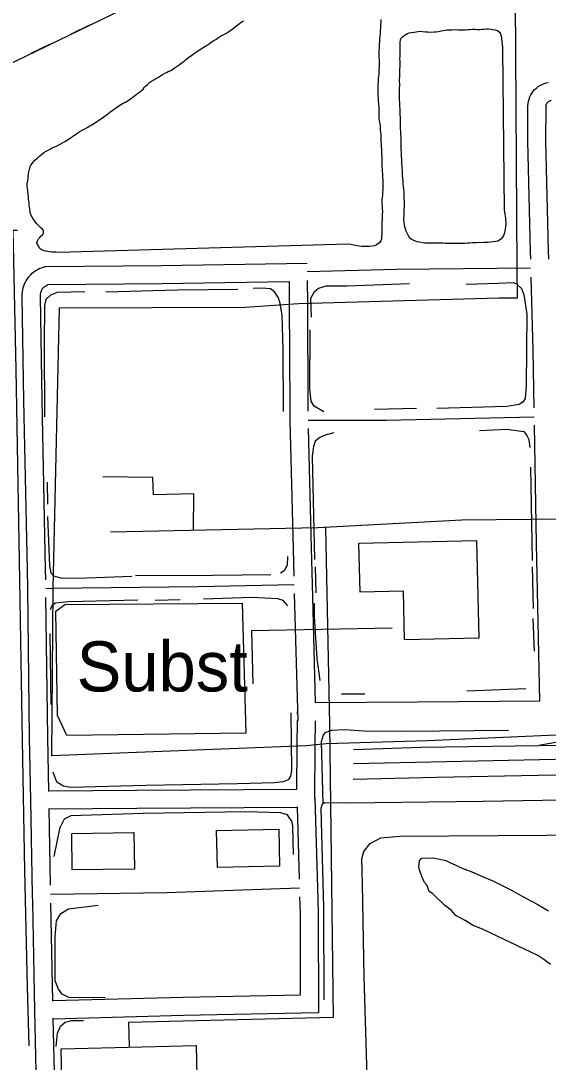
# Model space of a CAD drawing. Extents: x 3297753 to 3335611, y 652252 to 677623.
# Drawn here: x 3302528 to 3303402, y 663214 to 664941 of the extents above; entities that cross this region are included whole.
import ezdxf

# ---------------------------------------------------------------- set-up
doc = ezdxf.new("R2010")
doc.units = 0
for name, color, linetype in [('V-BLDG-OTLN', 7, 'Continuous'), ('V-RAIL-TRAK', 7, 'Continuous'), ('V-ROAD-CNTR', 7, 'Continuous'), ('V-SITE-OTLN', 7, 'Continuous'), ('V-SITE-OTLN-IDEN', 7, 'Continuous'), ('V-SITE-VEGE', 7, 'Continuous'), ('V-TOPO-SHOR', 7, 'Continuous'), ('V-UTIL-LINE', 7, 'Continuous')]:
    doc.layers.add(name, color=color, linetype=linetype)

msp = doc.modelspace()

# ---------------------------------------------------------------- linework, layer by layer
at = {"layer": 'V-BLDG-OTLN'}
for points in [[(3303088.4, 664074.5), (3303283.5, 664079), (3303287.2, 663917.3), (3303164.2, 663914.4), (3303162.3, 663995.2), (3303090.3, 663993.6)], [(3302612.6, 663593.3), (3302715.6, 663594.8), (3302716.5, 663534.5), (3302613.5, 663532.9)], [(3302852.6, 663598.1), (3302955.6, 663600.4), (3302956.9, 663539.3), (3302854, 663537)], [(3302595.1, 663236.3), (3302818.8, 663241.7), (3302820, 663190.7), (3302596.3, 663185.2)]]:
    msp.add_lwpolyline(points, close=True, dxfattribs=at)
at = {"layer": 'V-RAIL-TRAK'}
for points in [[(3303628.6, 663759.1), (3303524.9, 663756.8), (3303486.3, 663755), (3303448.4, 663750.1), (3303386.6, 663739.5)], [(3303079.4, 663732.7), (3303191.6, 663736.6), (3303386.6, 663739.5), (3303494, 663741.1), (3303768.7, 663747), (3304022.4, 663751.1), (3304075, 663750.7), (3304099.8, 663749.4), (3304265.5, 663732.5)], [(3303079, 663683.7), (3303217.5, 663687), (3303414, 663690.7), (3303672.4, 663694.9), (3303725, 663696), (3303947, 663700.8), (3304207.7, 663705.7), (3304334.5, 663708.2), (3304390.2, 663710.2), (3304406, 663710.9), (3304421.7, 663711.9), (3304441.1, 663714.1), (3304460.5, 663716.5), (3304479.9, 663719.3), (3304642.2, 663738.9)], [(3303486.5, 663717.1), (3303439.3, 663716.7), (3303079.6, 663708.7)]]:
    msp.add_lwpolyline(points, dxfattribs=at)
at = {"layer": 'V-ROAD-CNTR'}
for points in [[(3303373.2, 664545.7), (3303372.8, 664558.4), (3303368.4, 664741.7), (3303368.5, 664797.1), (3303368.4, 664800), (3303368.7, 664803.7), (3303369.4, 664807.4), (3303370.3, 664811), (3303371.6, 664814.5), (3303373.3, 664817.8), (3303375.4, 664821.3), (3303379.6, 664826.6), (3303382.6, 664829.3), (3303385.5, 664831.6), (3303388.7, 664833.6), (3303392, 664835.3), (3303395.5, 664836.7), (3303399, 664837.7), (3303402, 664838.3)], [(3303403.2, 664545.7), (3303402.8, 664559.2), (3303398.4, 664742), (3303398.5, 664797.3), (3303398.5, 664799), (3303398.5, 664800), (3303398.7, 664800.9), (3303398.9, 664801.8), (3303399.3, 664802.7), (3303399.7, 664803.5), (3303400, 664804), (3303401.6, 664806), (3303402, 664806.4), (3303402.8, 664807), (3303403.6, 664807.5), (3303404.4, 664807.9), (3303405.3, 664808.3), (3303406.2, 664808.6), (3303407.8, 664808.9)], [(3302553.6, 663198), (3302551.5, 663300), (3302547.8, 663479.1), (3302547.5, 663491.7), (3302544.6, 663648.6), (3302542.7, 663752.7), (3302539.6, 663998.9), (3302539.2, 664030.7), (3302533.3, 664311.1), (3302530.5, 664483.5), (3302530.5, 664487), (3302530.8, 664491.3), (3302532.3, 664498.8), (3302535, 664505.9), (3302537, 664509.7), (3302539.1, 664513.1), (3302541.5, 664516.3), (3302544.1, 664519.3), (3302546.9, 664522.1), (3302550.5, 664525), (3302559.7, 664530.4), (3302564, 664532), (3302569.3, 664533.6), (3302761.4, 664535), (3303002.8, 664539.2)], [(3303372.9, 664530.5), (3303150.2, 664528.2), (3303002.9, 664524.3)], [(3302569.4, 664014), (3302569.1, 664031.2), (3302563.3, 664311.7), (3302560.5, 664483.8), (3302560.5, 664485.9), (3302560.6, 664487.1), (3302561.2, 664490.5), (3302562.4, 664493.7), (3302563, 664494.8), (3302563.9, 664496.2), (3302564.8, 664497.4), (3302565.8, 664498.6), (3302567, 664499.7), (3302567.7, 664500.3), (3302572.8, 664503.3), (3302573.7, 664503.6), (3302573.7, 664503.6), (3302761.7, 664505), (3302972.9, 664508.7), (3302973.1, 664472), (3302973.7, 664299.7), (3302974.2, 664278.2), (3302979.3, 664065.5), (3302980.5, 664020.1)], [(3303002.9, 664510.4), (3303003.1, 664472.1), (3303003.7, 664300.1), (3303003.9, 664293.7)], [(3303378.7, 664299), (3303377.1, 664394), (3303373.9, 664515.7)], [(3303004.2, 664278.6), (3303133.6, 664278.8), (3303378.9, 664284.3)], [(3303004.6, 664264.7), (3303009.3, 664066.2), (3303010.9, 664006.5), (3303016.2, 663810.6), (3303185.4, 663811.8), (3303388, 663813.3), (3303382.5, 664073.9), (3303379.2, 664270.3)], [(3302980.9, 664005.8), (3302822, 664002.5), (3302581.9, 663999.4), (3302569.6, 663999.2)], [(3302574.4, 663663.2), (3302572.7, 663753.1), (3302569.7, 663984.5)], [(3302981.3, 663991.4), (3302987, 663780.4)], [(3302986.6, 663791), (3302986.6, 663795.6)], [(3302574.5, 663664), (3302720.2, 663665.1), (3302985.7, 663667), (3302986.2, 663738.9), (3302986.5, 663780.6)], [(3303015.6, 663651.4), (3303016.2, 663738.6), (3303016.5, 663780.4)], [(3302574.7, 663634), (3302720.4, 663635.1), (3302986.6, 663637)], [(3303015.6, 663652.5), (3303019.7, 663503.4), (3303020.9, 663462.1), (3303021.2, 663295.8), (3302797.7, 663291.7), (3302581.9, 663285.7)], [(3302986, 663637.7), (3302989.3, 663517.7)], [(3302577.2, 663507.6), (3302574.9, 663634.9)], [(3302990.1, 663502.5), (3302770.3, 663495.1), (3302577.5, 663492.2)], [(3302990.1, 663488.1), (3302990.9, 663461.7), (3302991.1, 663325.2), (3302797, 663321.7), (3302581.1, 663315.7)], [(3302581.2, 663315.3), (3302577.8, 663478)], [(3302583.7, 663197), (3302581.8, 663287.1)]]:
    msp.add_lwpolyline(points, dxfattribs=at)
at = {"layer": 'V-SITE-OTLN'}
msp.add_lwpolyline([(3303690.7, 663768.5), (3303201.9, 663747.1), (3303034.4, 663741.8), (3303001.2, 663738.7), (3302579.7, 663722), (3302581.9, 663999.4), (3302592.2, 664465), (3302899.9, 664465.9), (3302988.1, 664472), (3303320.4, 664481.3), (3303351.2, 664481.5), (3303350.9, 664530.3), (3303347.7, 664975.9)], dxfattribs=at)
msp.add_lwpolyline([(3302900.9, 663759.5), (3302604.2, 663756), (3302588.8, 663788.9), (3302586.2, 663962), (3302601.2, 663973.1), (3302895.2, 663975.2)], close=True, dxfattribs=at)
at = {"layer": 'V-SITE-VEGE'}
msp.add_lwpolyline([(3303406.2, 663376.1), (3303395.1, 663384.6), (3303385.2, 663391), (3303294.2, 663434.3), (3303276.6, 663441.6), (3303264.5, 663449.1), (3303249.1, 663457.5), (3303241.4, 663466.1), (3303230.3, 663474.7), (3303210.4, 663494), (3303204.9, 663497.2), (3303201.5, 663506.9), (3303197.1, 663512.3), (3303192.6, 663522), (3303189.1, 663532.9), (3303188, 663538.3), (3303188.9, 663548.1), (3303192.1, 663552.5), (3303211.7, 663552.8), (3303232.5, 663548.8), (3303240.2, 663544.6), (3303247.8, 663541.4), (3303256.6, 663537.2), (3303275.3, 663529.8), (3303289.5, 663523.5), (3303311.4, 663514.1), (3303322.4, 663508.8), (3303341.1, 663499.3), (3303356.5, 663490.8), (3303383.9, 663476), (3303402.6, 663465.3)], dxfattribs=at)
at = {"layer": 'V-TOPO-SHOR'}
for p, q in [((3303184.1, 664297.7), (3303114.2, 664296.4)), ((3303372.6, 664200.5), (3303375.3, 664046.1)), ((3302572.9, 664139.6), (3302572.6, 664176.1)), ((3303016, 664035.7), (3303017.1, 663992.3)), ((3303375.3, 664035.2), (3303377.4, 663966.2)), ((3302792.1, 663980.6), (3302751, 663979.5)), ((3303376.7, 663949.9), (3303378.7, 663895.5)), ((3302578.4, 663807.5), (3302576.8, 663924.7)), ((3303365.2, 663833.4), (3303267.4, 663829.5)), ((3303098.2, 663824.4), (3303059.4, 663824.2)), ((3302583.6, 663555.1), (3302593.3, 663603.9)), ((3302632, 663282.9), (3302610.3, 663282.8))]:
    msp.add_line(p, q, dxfattribs=at)
for points in [[(3302734.9, 664832.1), (3302738, 664835.3), (3302741.6, 664838.7), (3302744.6, 664840.9), (3302748.6, 664843), (3302751.5, 664844.5), (3302755, 664846.6), (3302758.1, 664848.6), (3302762.8, 664851.5), (3302766.9, 664853.7), (3302769.6, 664855.1), (3302772.4, 664856.5), (3302776.6, 664858.6), (3302779.6, 664860.1), (3302782.5, 664862.1), (3302787.3, 664865.5), (3302790.6, 664868), (3302793.8, 664870.4), (3302798.6, 664873.9), (3302801.7, 664876.4), (3302805.8, 664879.7), (3302808.4, 664881.5), (3302810.8, 664883.3), (3302814.4, 664886.2), (3302817.2, 664887.8), (3302819.9, 664889.8), (3302824, 664892.5), (3302827, 664894.5), (3302830.1, 664896.4), (3302834.7, 664899.2), (3302837.8, 664901.1), (3302840.7, 664903.1), (3302845.2, 664906.2), (3302848.2, 664908.1), (3302851.1, 664910), (3302855.8, 664913.1), (3302859.1, 664915), (3302862.4, 664916.9), (3302867.8, 664919.9), (3302871.2, 664921.9), (3302874.3, 664924), (3302878.4, 664926.8), (3302880.8, 664928.6), (3302883.2, 664930.5), (3302886.3, 664933.1), (3302890.4, 664936.3), (3302893.5, 664938.3), (3302897.9, 664940.9)], [(3303124.8, 664942.8), (3303124.6, 664938.9), (3303124.2, 664933.8), (3303124, 664929.9), (3303123.7, 664923.3), (3303123.4, 664918.4), (3303123.1, 664915.1), (3303122.6, 664910.7), (3303122.5, 664906.9), (3303122.2, 664900.7), (3303121.9, 664895.5), (3303121.7, 664892.1), (3303121.5, 664888.9), (3303121.5, 664884.7), (3303121.6, 664879.6), (3303121.9, 664875.8), (3303122.1, 664870.4), (3303122, 664866.1), (3303121.5, 664860.2), (3303121.4, 664855.6), (3303121.2, 664852.5), (3303120.6, 664845.4), (3303120.4, 664842.4), (3303120.1, 664839.4), (3303119.9, 664834.6), (3303119.9, 664831.3), (3303119.8, 664828.1), (3303119.8, 664823.4), (3303120, 664817), (3303120.1, 664813), (3303120.4, 664808.4), (3303121.1, 664802.4), (3303121.4, 664797.1), (3303121.4, 664792.8), (3303121.4, 664789.8), (3303121.4, 664783.3), (3303121.7, 664779.1), (3303122.2, 664774.8), (3303123, 664770.3), (3303123.6, 664766.3), (3303123.6, 664759.7), (3303124.1, 664755.9), (3303124.7, 664751), (3303124.9, 664745.5), (3303125, 664740.7), (3303125.1, 664737), (3303125.4, 664731.7), (3303125.7, 664727.8), (3303126, 664722.7), (3303126, 664719.2), (3303126.3, 664715.1), (3303126.3, 664712), (3303126.3, 664707.4), (3303126.4, 664703.7), (3303126.6, 664698.6), (3303126.9, 664694.8), (3303127, 664691.7), (3303127.3, 664687.3), (3303127.4, 664684.2), (3303127.6, 664681.1), (3303127.8, 664676.1), (3303127.9, 664673.1), (3303127.8, 664669.9), (3303127.8, 664665.3), (3303127.9, 664662.2), (3303127.6, 664654.5), (3303127.3, 664651.4), (3303127, 664648.3), (3303126.6, 664644), (3303126.5, 664638.4), (3303126.7, 664634.2), (3303127, 664628.8), (3303127.3, 664624.6), (3303127.1, 664619.4), (3303127.1, 664615.7)], [(3303157.1, 664781), (3303157, 664784.9), (3303156.9, 664790.1), (3303156.9, 664793.9), (3303156.4, 664800.3), (3303156, 664805.4), (3303155.8, 664809.4), (3303155.7, 664814.6), (3303155.7, 664818.7), (3303155.7, 664824.7), (3303155.9, 664829.4), (3303156, 664832.5), (3303156, 664835.7), (3303155.9, 664840.6), (3303155.9, 664843.9), (3303156.1, 664847.2), (3303156.2, 664851.7), (3303156.3, 664857.1), (3303156.4, 664860.8), (3303156.6, 664865.8), (3303156.6, 664869.3), (3303156.6, 664874.1), (3303156.5, 664877.6), (3303156.6, 664882.2), (3303156.7, 664885.6), (3303156.7, 664889.5), (3303156.6, 664893.9), (3303156.6, 664897.4), (3303156.6, 664900.8), (3303157, 664904.8), (3303157.4, 664909.1), (3303158.7, 664911.9), (3303160.6, 664914.3), (3303163.7, 664916.5), (3303166.4, 664918), (3303169.1, 664919.5), (3303171.9, 664920.6), (3303175.7, 664921.3), (3303179.8, 664922.1), (3303183.2, 664922.6), (3303186.7, 664923.1), (3303189.9, 664923.3), (3303193.8, 664923.1), (3303198.6, 664922.6), (3303202.7, 664922.2), (3303207.4, 664921.9), (3303212.4, 664922.2), (3303216.6, 664922.6), (3303219.6, 664923.2), (3303223.1, 664923.6), (3303227.3, 664924.5), (3303231.3, 664925), (3303234.4, 664925.7), (3303238.3, 664926), (3303243.1, 664926), (3303248.1, 664926.2), (3303252.7, 664925.9), (3303256.1, 664925.7), (3303260.2, 664925.8), (3303264.3, 664926), (3303269.2, 664926.3), (3303272.4, 664926.6), (3303276.5, 664926.7), (3303281.1, 664926.7), (3303284.8, 664926.5), (3303289.1, 664926.6), (3303293, 664926.9), (3303296.1, 664926.9), (3303299.8, 664927.3), (3303303.4, 664927.4), (3303307.4, 664927), (3303310.5, 664926.6), (3303314.4, 664925.8), (3303318.2, 664924.4), (3303321.5, 664922), (3303322.9, 664919.1), (3303323.9, 664915.2), (3303324.6, 664911.6), (3303325.3, 664906.6), (3303326, 664901.1), (3303326.2, 664896.9), (3303326.6, 664893.8), (3303329.1, 664627)], [(3302589.8, 664556.8), (3302586.4, 664556.9), (3302582.5, 664557.1), (3302579.5, 664557.2), (3302576.3, 664557.6), (3302572.9, 664558.1), (3302568.7, 664558.9), (3302565.5, 664559.7), (3302562.3, 664561.3), (3302559.7, 664563.4), (3302557.3, 664566.9), (3302555.6, 664569.8), (3302554.9, 664572.9), (3302555.6, 664576), (3302557.5, 664579.1), (3302559.6, 664581.4), (3302562.1, 664584), (3302564.4, 664586.3), (3302565.7, 664589.7), (3302565.8, 664592.9), (3302563.9, 664595.3), (3302561.4, 664597.5), (3302558.8, 664600), (3302556.1, 664602.3), (3302554.1, 664604.7), (3302551.7, 664608), (3302549.1, 664611.3), (3302546.8, 664615), (3302544.9, 664619.3), (3302543.7, 664623.9), (3302543, 664628.4), (3302542.5, 664632.5), (3302542.1, 664635.9), (3302541.7, 664640), (3302541.1, 664644.5), (3302540.6, 664648.2), (3302540.2, 664653.1), (3302539.8, 664658.2), (3302539.1, 664662.7), (3302538.6, 664666.2), (3302538.7, 664670.7), (3302539.5, 664675.5), (3302540.1, 664679.7), (3302540.5, 664682.9), (3302541.1, 664687.2), (3302541.6, 664690.4), (3302542.4, 664694.6), (3302543.6, 664698.6), (3302545, 664701.6), (3302546.9, 664704.2), (3302548.9, 664706.7), (3302551.6, 664709.5), (3302554.5, 664712.5), (3302557.3, 664714.9), (3302559.6, 664717.1), (3302563.2, 664719.9), (3302566.1, 664722.2), (3302570.3, 664724.6), (3302573.3, 664726.4), (3302577.3, 664728.4), (3302580.3, 664729.9), (3302584.2, 664731.6), (3302587.1, 664733), (3302592.2, 664735.5), (3302597.1, 664738.4), (3302601.2, 664740.6), (3302604.1, 664742.4), (3302607, 664744.3), (3302611.6, 664747.3), (3302614.6, 664749.3), (3302617.3, 664751.3), (3302621.1, 664754), (3302626, 664757.2), (3302629.7, 664759.2), (3302634.5, 664761.9), (3302638.1, 664764), (3302642.5, 664766.5), (3302645.8, 664768.4), (3302650.5, 664771.3), (3302654.1, 664773.8), (3302659.2, 664777.3), (3302663.3, 664779.9), (3302665.9, 664781.7), (3302671.7, 664785.9), (3302675.7, 664789), (3302678.9, 664791.3), (3302684.8, 664795.7), (3302687.4, 664797.3), (3302693.4, 664801.3), (3302697.9, 664804.1), (3302701.5, 664805.8), (3302706.2, 664808.7), (3302709.8, 664811.1), (3302713.9, 664814.1), (3302716.4, 664816.3), (3302719.2, 664818.6), (3302722.1, 664820.8), (3302725.3, 664822.9), (3302730.7, 664827.6), (3302732.7, 664829.9), (3302734.9, 664832.1)], [(3303329.1, 664627), (3303329.6, 664623.9), (3303330.1, 664620.4), (3303330.8, 664617.1), (3303331.3, 664613.5), (3303331.4, 664610.4), (3303331.7, 664606.5), (3303331.7, 664603.4), (3303331.3, 664599.9), (3303330.7, 664595.7), (3303330, 664591.2), (3303329.2, 664587.6), (3303328.2, 664584.6), (3303326.4, 664581.8), (3303324, 664579.2), (3303321.5, 664576.9), (3303318.5, 664575.5), (3303315.1, 664574.8), (3303311, 664574.3), (3303305.8, 664573.6), (3303302.7, 664573.4), (3303299.3, 664573.1), (3303296.2, 664573), (3303291.5, 664572.9), (3303288.1, 664573), (3303283.5, 664572.8), (3303280.4, 664572.5), (3303276.2, 664572.4), (3303271.9, 664572), (3303268.4, 664571.9), (3303264, 664571.7), (3303260.4, 664571.6), (3303256.8, 664571.6), (3303252.7, 664571.7), (3303249.1, 664571.6), (3303244.3, 664571.5), (3303241.1, 664571.5), (3303236.4, 664571.6), (3303231.7, 664571.8), (3303227.4, 664571.9), (3303223.9, 664572), (3303219.7, 664572), (3303215.5, 664572), (3303210.9, 664571.9), (3303206.5, 664572), (3303202.1, 664572.1), (3303197.7, 664572.3), (3303193.6, 664572.8), (3303188.9, 664573.7), (3303185.1, 664574.4), (3303182.2, 664575.2), (3303178.2, 664576.9), (3303175.3, 664578.5), (3303172.7, 664580.6), (3303170.5, 664584.5), (3303168.6, 664588.7), (3303167, 664592.1), (3303165.6, 664595.6), (3303164.5, 664599.4), (3303164, 664603), (3303163.4, 664607), (3303163, 664610.8), (3303163.1, 664613.9), (3303163.3, 664617.9), (3303163.4, 664622.7), (3303163.6, 664628), (3303163.9, 664632.9), (3303163.8, 664636.5), (3303163.9, 664641.9), (3303163.7, 664646), (3303163.5, 664651.6), (3303163.3, 664656.1), (3303162.9, 664661.8), (3303162.5, 664666.1), (3303162, 664671.6), (3303161.5, 664675.4), (3303161.2, 664680.1), (3303160.9, 664683.8), (3303160.6, 664688.8), (3303160.4, 664692.9), (3303160.2, 664695.9), (3303160, 664700.2), (3303159.7, 664703.5), (3303159.6, 664706.9), (3303159.3, 664711.9), (3303159.1, 664715.2), (3303159, 664718.3), (3303158.8, 664722.2), (3303158.7, 664727), (3303158.6, 664730.5), (3303158.5, 664735.1), (3303158.5, 664738.7), (3303158.4, 664743.7), (3303158.2, 664747.5), (3303158, 664752.9), (3303157.7, 664756.9), (3303157.3, 664762.2), (3303157.2, 664766.2), (3303157.1, 664771.6), (3303157.1, 664775.5), (3303157.1, 664781)], [(3303127.1, 664615.7), (3303126.7, 664610.9), (3303126.6, 664607), (3303126.5, 664601.3), (3303126.4, 664596.7), (3303126.3, 664593.7), (3303126.3, 664587.1), (3303126, 664583.2), (3303125.7, 664579.5), (3303124.8, 664576), (3303123, 664573.3), (3303120.6, 664571), (3303117.8, 664569.3), (3303114.1, 664567.9), (3303110.6, 664567), (3303105.2, 664566.4), (3303102, 664566.3), (3303097.7, 664566.4), (3303093, 664566.6), (3303088.9, 664567.1), (3303085.6, 664567.6), (3303079.8, 664568.7), (3303075.3, 664569.7), (3303070.8, 664570.5), (3302589.8, 664556.8)], [(3302541.7, 663241.1), (3302539.4, 663338.9), (3302534.9, 663532.1), (3302531, 663747.8), (3302525.8, 664045.8), (3302520.4, 664362.4), (3302515.6, 664593.6), (3302522.6, 664593.7)], [(3303172.5, 664504.8), (3303068.5, 664501), (3303033.6, 664500.7), (3303021.2, 664496.8), (3303013.5, 664490.5), (3303008.1, 664480.4), (3303009.1, 664449.3)], [(3303266.4, 664504), (3303319.2, 664505.9), (3303344, 664506.8), (3303349.4, 664504.6), (3303358, 664496.9), (3303362, 664486.8), (3303366.9, 664454.2), (3303365.4, 664336.3), (3303364, 664314.5), (3303360.2, 664308.3), (3303354, 664304.4), (3303333.8, 664301.1), (3303217.5, 664297.9)], [(3302634, 664491.6), (3302588.2, 664490.5), (3302577.4, 664485.8), (3302569.7, 664478.8), (3302567.4, 664468.7), (3302567.1, 664405), (3302567.2, 664283.9)], [(3302887.7, 664495), (3302787.6, 664494.3), (3302668.9, 664491.1)], [(3302963.7, 664293), (3302963, 664395.4), (3302961, 664452.9), (3302957.8, 664472.2), (3302955.4, 664481.5), (3302948.3, 664491.6), (3302942.1, 664496.2), (3302928.9, 664497.6), (3302913.3, 664496.8)], [(3303030.4, 664292.7), (3303023.4, 664296.5), (3303014.1, 664301.9), (3303009.4, 664310.4), (3303006.9, 664330.6), (3303007.7, 664428.4)], [(3303372.4, 664233.1), (3303370.7, 664246.3), (3303366.8, 664254), (3303362.9, 664259.4), (3303357.4, 664260.1), (3303333.3, 664263.1), (3303288.3, 664261.2)], [(3303047, 664257.9), (3303032.3, 664253.9), (3303023.8, 664250), (3303016.1, 664243.7), (3303013, 664235.2), (3303010.8, 664218.8), (3303015.1, 664047.4)], [(3302711.9, 664019.6), (3302637.4, 664016.7), (3302597.1, 664016.4), (3302583.1, 664020.2), (3302578.4, 664024.8), (3302576, 664037.2), (3302573, 664118.7)], [(3302970.1, 664052.5), (3302969.4, 664038.5), (3302964.8, 664029.1), (3302958.6, 664025.2)], [(3302942.4, 664022), (3302846.1, 664021.3), (3302718.1, 664020.4)], [(3302970.7, 663971), (3302962.9, 663979.5), (3302954.3, 663982.5), (3302910.8, 663984.5), (3302830.9, 663981.6)], [(3302722.3, 663980.1), (3302607.4, 663977.7), (3302585.7, 663975.2), (3302580.3, 663972), (3302576.5, 663964.3)], [(3303024.3, 663847.2), (3303019.4, 663883.6), (3303016.9, 663917), (3303015, 663953.5), (3303014.9, 663975.2)], [(3302975.8, 663793.3), (3302976.5, 663697.8), (3302975, 663688.5), (3302971.2, 663682.3), (3302962.7, 663679.1), (3302948.7, 663677.5), (3302887.4, 663675.5), (3302736.1, 663672.8), (3302610.4, 663669.6), (3302598.8, 663671.8), (3302587.8, 663678.7), (3302581.5, 663695)], [(3303336.4, 663763.9), (3303164.9, 663762.7), (3303096.6, 663763), (3303064.8, 663765.1), (3303043, 663764.1), (3303032.2, 663760.2), (3303029.1, 663756.3), (3303026.1, 663745.4), (3303028.4, 663643)], [(3303030.7, 663317.8), (3303030.4, 663470.7), (3303026.3, 663613.4), (3303026.1, 663636), (3303028.4, 663643), (3303031.5, 663644.5), (3303069.5, 663644), (3303293.8, 663647.2), (3303491.7, 663650.2), (3303761, 663652.9), (3303991.4, 663659.2), (3304173, 663660.5)], [(3302979.9, 663558.7), (3302978.8, 663605.9), (3302977.2, 663614.4), (3302974.1, 663618.3), (3302970.1, 663624.5), (3302959.3, 663627.5), (3302901.2, 663629.4), (3302730.9, 663626.6), (3302611, 663622.6), (3302600.2, 663617.1), (3302593.3, 663603.9)], [(3303109.1, 662884.5), (3303105.2, 662900), (3303104, 662950.4), (3303103.5, 663135.9), (3303097.2, 663355.5), (3303094.6, 663509.9), (3303093.5, 663551.1), (3303096.5, 663563.5), (3303107.3, 663576.8), (3303125, 663586.2), (3303156.1, 663588.8), (3303399.7, 663590.5), (3303648.8, 663596.2), (3303877.8, 663599.4), (3304157.1, 663603)], [(3302668.1, 663321.1), (3302607.7, 663321.5), (3302596.8, 663326.8), (3302590.6, 663335.3), (3302585.1, 663349.2), (3302585.3, 663421.9), (3302587.4, 663448.3), (3302594.3, 663460.7), (3302607.4, 663468.6), (3302656.2, 663474.3)], [(3302586.6, 663240), (3302588.8, 663262.5), (3302594.1, 663274.1), (3302601.8, 663280.4), (3302610.3, 663282.8)]]:
    msp.add_lwpolyline(points, dxfattribs=at)
at = {"layer": 'V-UTIL-LINE'}
for points in [[(3308788.4, 664524.2), (3307859.6, 665272.6), (3306923.5, 666026.7), (3306457.9, 666399.3), (3306014.2, 666749), (3305348.4, 665938.4), (3305027.9, 665506.4), (3303933.7, 665349.8), (3302834.6, 665027), (3302360.7, 664797)], [(3302642, 664933.5), (3302611.5, 664918.7)], [(3302575.5, 664901.2), (3302544.9, 664886.3)], [(3302814.4, 664096), (3302814.7, 664156.6), (3302748, 664154.6), (3302747.1, 664183.8), (3302663.9, 664184.7)], [(3303904, 664117), (3303602.2, 664116.3), (3303259.2, 664113.1), (3303020.3, 664100.1), (3302676.6, 664093.2)], [(3303033.1, 664100.8), (3303039.9, 663774.3), (3303045.7, 663288.3), (3302706.4, 663279.8), (3302707.5, 663240.1)], [(3303143.6, 663933.8), (3302910.7, 663929.2), (3302912.8, 663841.5)]]:
    msp.add_lwpolyline(points, dxfattribs=at)

# ---------------------------------------------------------------- texts
at = {"layer": 'V-SITE-OTLN-IDEN'}
msp.add_text('Subst', height=83, dxfattribs=at).set_placement((3302620.6, 663828.9))

doc.saveas('drawing.dxf')
